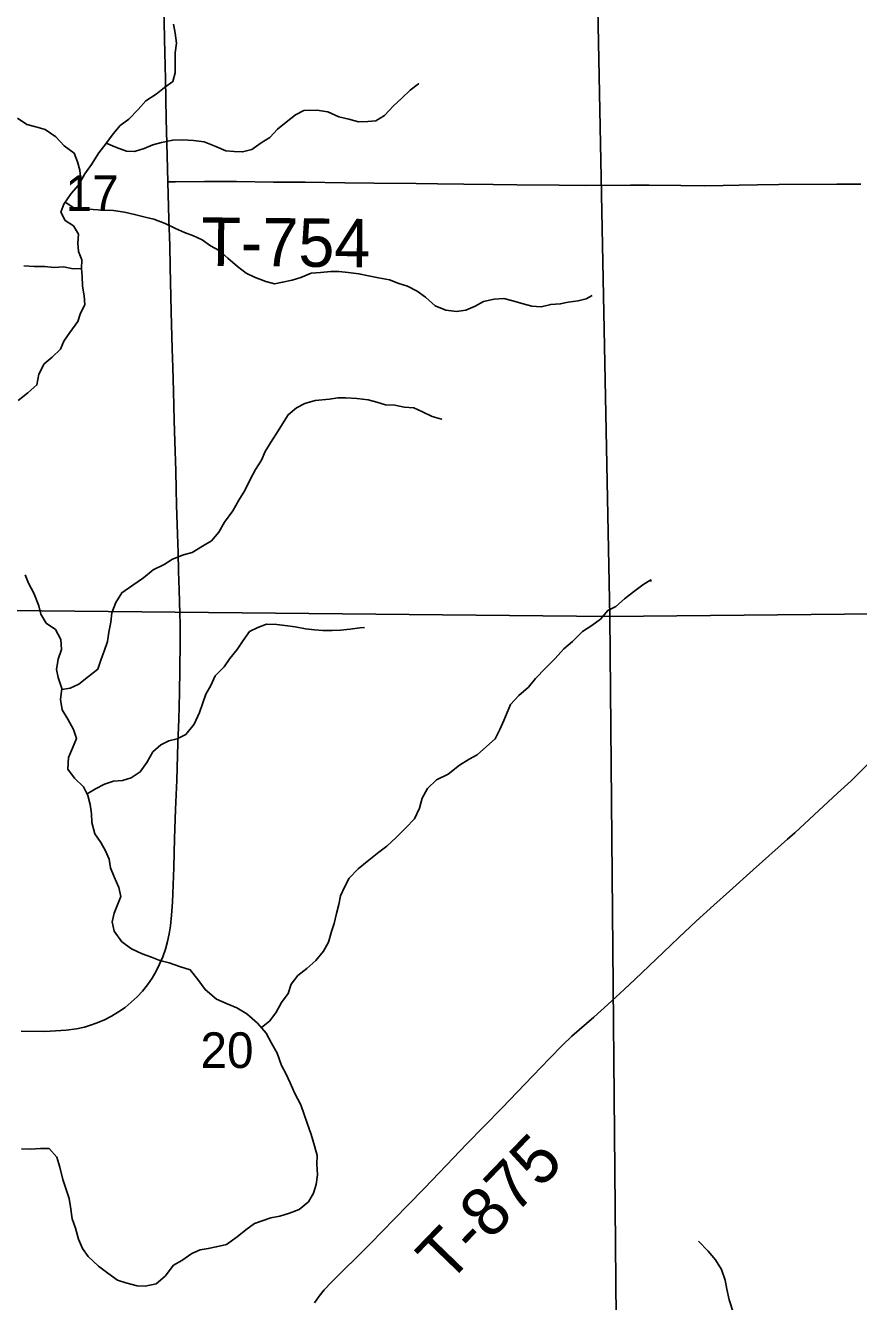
# Model space of a CAD drawing. Extents: x 1874609 to 2204689, y 815661 to 1281160.
# Drawn here: x 2019957 to 2025118, y 1068461 to 1076369 of the extents above; entities that cross this region are included whole.
import ezdxf

# ---------------------------------------------------------------- set-up
doc = ezdxf.new("R2010")
doc.units = 0
for name, color, linetype in [('GM_X_Minor_River', 7, 'Continuous'), ('GM_X_Section', 7, 'Continuous'), ('GM_X_Section_Text', 7, 'Continuous'), ('GM_X_State_Route', 7, 'Continuous'), ('GM_X_Township_Road', 7, 'Continuous'), ('GM_X_Township_Road_Text', 7, 'Continuous')]:
    doc.layers.add(name, color=color, linetype=linetype)

msp = doc.modelspace()

# ---------------------------------------------------------------- linework, layer by layer
at = {"layer": 'GM_X_Minor_River'}
for points in [[(2019971.4, 1074093.5), (2020027.8, 1074141.3), (2020040.2, 1074207.4), (2020072.6, 1074271.4), (2020122.9, 1074313.2), (2020173.2, 1074363.1), (2020193.5, 1074413.1), (2020231.9, 1074467), (2020280.3, 1074534.9), (2020298.6, 1074587), (2020325, 1074639), (2020321.2, 1074693.2), (2020309.5, 1074753.5), (2020307.8, 1074813.7), (2020304.1, 1074863.9), (2020306.4, 1074916.1), (2020284.6, 1074968.4), (2020280.9, 1075020.6), (2020285.2, 1075076.7), (2020255.4, 1075127.1), (2020203.5, 1075161.5), (2020175.7, 1075211.9), (2020194, 1075261.9), (2020240.5, 1075327.8), (2020284.8, 1075379.7), (2020325.3, 1075449.7), (2020365.6, 1075507.6), (2020412.1, 1075579.6), (2020454.5, 1075635.5), (2020500.9, 1075697.4), (2020543.2, 1075749.3), (2020597.5, 1075789.1), (2020656, 1075848.9), (2020702.3, 1075902.8), (2020766.7, 1075944.5), (2020819, 1075984.3), (2020869.3, 1076022.1), (2020883.6, 1076076.2), (2020884.2, 1076200.6), (2020892.6, 1076260.8), (2020884.9, 1076321), (2020873.1, 1076377.3)], [(2020457.2, 1075639.1), (2020520.5, 1075613), (2020582.5, 1075590.5), (2020632.5, 1075588.2), (2020692.7, 1075607.9), (2020747, 1075629.6), (2020799.1, 1075643.3), (2020869.3, 1075658.9), (2020931.5, 1075660.5), (2020997.5, 1075656.1), (2021063.6, 1075647.6), (2021135.6, 1075619.1), (2021197.6, 1075592.6), (2021249.6, 1075588.2), (2021301.7, 1075585.9), (2021359.9, 1075601.5), (2021418.2, 1075641.3), (2021470.5, 1075675.1), (2021518.9, 1075726.9), (2021573.2, 1075770.7), (2021629.5, 1075816.5), (2021681.8, 1075842.3), (2021761.9, 1075843.8), (2021830, 1075833.3), (2021897.9, 1075802.7), (2021960, 1075788.3), (2022020, 1075771.8), (2022078.1, 1075773.5), (2022128.2, 1075779.2), (2022180.5, 1075810.9), (2022236.9, 1075870.8), (2022289.3, 1075918.6), (2022339.6, 1075968.4), (2022391.9, 1076008.2), (2022393.9, 1076010.2)], [(2020300.4, 1075406.6), (2020293.3, 1075472), (2020279.6, 1075524.2), (2020257.8, 1075578.6), (2020195.9, 1075623.1), (2020144.1, 1075679.6), (2020078.3, 1075724.2), (2020020.2, 1075740.6), (2019966.2, 1075755), (2019908.3, 1075795.5)], [(2020202.7, 1075274.2), (2020256, 1075239.4), (2020322.1, 1075233), (2020376.2, 1075228.6), (2020436.2, 1075224.2), (2020502.4, 1075221.8), (2020570.4, 1075213.3), (2020632.5, 1075198.9), (2020698.5, 1075180.4), (2020752.5, 1075168), (2020822.5, 1075141.5), (2020886.5, 1075111), (2020942.4, 1075086.5), (2020998.4, 1075066.1), (2021052.4, 1075041.7), (2021104.3, 1075003.2), (2021156.2, 1074974.8), (2021210.1, 1074928.3), (2021269.9, 1074875.7), (2021323.8, 1074835.2), (2021375.7, 1074808.8), (2021445.7, 1074782.3), (2021499.7, 1074767.9), (2021549.9, 1074777.6), (2021610.1, 1074791.2), (2021662.2, 1074806.9), (2021726.5, 1074834.6), (2021784.6, 1074838.3), (2021848.8, 1074843.9), (2021898.9, 1074845.6), (2021956.9, 1074839.1), (2022023, 1074830.7), (2022083.1, 1074818.3), (2022145.1, 1074805.8), (2022213.2, 1074793.3), (2022271.1, 1074770.9), (2022323.1, 1074754.5), (2022383.1, 1074722), (2022435, 1074685.6), (2022494.8, 1074631), (2022560.8, 1074604.5), (2022626.8, 1074596), (2022685, 1074605.7), (2022743.2, 1074629.4), (2022795.5, 1074659.1), (2022861.7, 1074672.8), (2022921.8, 1074676.4), (2022975.8, 1074662), (2023039.8, 1074643.5), (2023093.9, 1074629.1), (2023151.9, 1074624.7), (2023212.1, 1074640.4), (2023270.2, 1074644), (2023320.4, 1074653.7), (2023380.5, 1074663.4), (2023430.7, 1074675.1), (2023468.9, 1074694.9)], [(2020304.1, 1074863.9), (2020252, 1074862.2), (2020192, 1074872.6), (2020133.8, 1074869), (2020075.8, 1074875.4), (2020009.7, 1074875.8), (2019947.6, 1074880.2)], [(2019911.1, 1074045.7), (2019971.4, 1074093.5)], [(2020181.2, 1072253.1), (2020234.2, 1072261.8), (2020288.4, 1072287.5), (2020346.8, 1072335.3), (2020405.1, 1072379.1), (2020425.5, 1072441.1), (2020443.8, 1072491.2), (2020464.1, 1072551.3), (2020472.4, 1072609.4), (2020484.8, 1072671.5), (2020491.1, 1072729.7), (2020517.5, 1072793.7), (2020553.9, 1072853.7), (2020622.3, 1072901.4), (2020688.6, 1072947.1), (2020749, 1072994.9), (2020815.3, 1073028.6), (2020867.6, 1073062.3), (2020935.8, 1073088), (2020990, 1073103.7), (2021054.3, 1073141.4), (2021108.6, 1073175.1), (2021155, 1073229), (2021189.3, 1073291), (2021241.8, 1073360.9), (2021278.2, 1073426.9), (2021316.6, 1073486.8), (2021347, 1073550.8), (2021381.4, 1073616.8), (2021419.8, 1073674.8), (2021442.1, 1073728.8), (2021474.5, 1073782.8), (2021512.8, 1073840.7), (2021549.2, 1073900.7), (2021585.6, 1073956.6), (2021635.9, 1074000.5), (2021688.1, 1074026.2), (2021752.4, 1074045.8), (2021840.5, 1074053.3), (2021892.7, 1074061), (2021942.8, 1074060.7), (2022010.9, 1074058.2), (2022081, 1074049.8), (2022135, 1074035.3), (2022187, 1074019), (2022245.1, 1074016.6), (2022303.1, 1074004.2), (2022363.2, 1073999.8), (2022417.2, 1073975.3), (2022477.1, 1073946.9), (2022535.1, 1073930.4), (2022533.1, 1073926.4)], [(2021267.9, 1068862.2), (2021322.3, 1068906), (2021376.6, 1068943.7), (2021476.9, 1068979.2), (2021533.1, 1068988.9), (2021593.3, 1069008.6), (2021653.5, 1069030.2), (2021709.9, 1069078), (2021742.2, 1069132), (2021758.5, 1069186.1), (2021766.9, 1069246.2), (2021763.2, 1069312.4), (2021763.5, 1069366.6), (2021747.8, 1069424.9), (2021728.1, 1069495.3), (2021702.4, 1069565.6), (2021682.7, 1069619.9), (2021663, 1069680.3), (2021625.3, 1069750.7), (2021597.6, 1069817.1), (2021569.8, 1069873.5), (2021544.1, 1069923.8), (2021516.4, 1070000.2), (2021480.7, 1070062.7), (2021449, 1070125.1), (2021395.2, 1070185.6), (2021329.4, 1070244.2), (2021267.5, 1070280.8), (2021207.5, 1070305.2), (2021139.5, 1070335.8), (2021069.7, 1070394.4), (2021024, 1070456.9), (2020978.2, 1070517.4), (2020912.2, 1070537.9), (2020846.2, 1070560.4), (2020790.2, 1070574.8), (2020738.2, 1070595.2), (2020680.2, 1070615.6), (2020614.3, 1070646.1), (2020554.4, 1070690.7), (2020506.7, 1070757.2), (2020494.9, 1070813.4), (2020507.3, 1070867.5), (2020527.6, 1070919.6), (2020547.9, 1070971.6), (2020536.1, 1071025.9), (2020506.5, 1071092.3), (2020482.7, 1071148.6), (2020475, 1071202.8), (2020453.2, 1071255.1), (2020423.4, 1071305.5), (2020385.7, 1071359.9), (2020368, 1071430.2), (2020366.3, 1071482.4), (2020358.6, 1071540.7), (2020342.8, 1071596.9), (2020317.1, 1071651.3), (2020261.3, 1071703.8), (2020219.5, 1071760.3), (2020223.9, 1071832.5), (2020248.2, 1071890.5), (2020272.6, 1071950.6), (2020254.9, 1072006.8), (2020219.1, 1072069.3), (2020183.4, 1072127.7), (2020173.7, 1072192), (2020182.1, 1072260.1), (2020158.4, 1072328.5), (2020148.7, 1072378.7), (2020159, 1072442.9), (2020179.4, 1072502.9), (2020175.7, 1072563.2), (2020142, 1072625.6), (2020084.1, 1072666.1), (2020052.3, 1072720.5), (2020038.6, 1072772.7), (2020008.9, 1072851.2), (2019975.2, 1072913.6), (2019955.4, 1072963.9)], [(2021419.3, 1070158.5), (2021469.4, 1070199.2), (2021507.7, 1070251.1), (2021544.1, 1070315.1), (2021584.5, 1070369), (2021602.9, 1070427.1), (2021645.2, 1070480.9), (2021699.5, 1070524.8), (2021755.9, 1070574.5), (2021804.3, 1070632.4), (2021834.7, 1070688.4), (2021853, 1070754.5), (2021869.3, 1070804.6), (2021883.7, 1070866.7), (2021898, 1070920.8), (2021908.3, 1070974.9), (2021934.7, 1071032.9), (2021963, 1071084.9), (2022017.4, 1071142.7), (2022083.8, 1071196.4), (2022146.2, 1071246.2), (2022196.5, 1071284), (2022254.8, 1071335.8), (2022311.3, 1071395.6), (2022367.7, 1071453.4), (2022398.1, 1071519.5), (2022414.4, 1071579.5), (2022448.8, 1071639.5), (2022503.2, 1071693.3), (2022575.5, 1071729), (2022645.9, 1071784.7), (2022706.2, 1071822.4), (2022756.5, 1071848.2), (2022812.8, 1071900), (2022867.2, 1071947.8), (2022895.5, 1072005.8), (2022921.9, 1072061.8), (2022962.5, 1072161.9), (2023012.9, 1072217.8), (2023073.2, 1072267.5), (2023117.6, 1072321.4), (2023178.1, 1072387.2), (2023238.5, 1072447), (2023292.9, 1072506.9), (2023347.2, 1072550.7), (2023407.7, 1072612.5), (2023466, 1072650.2), (2023520.3, 1072690), (2023564.6, 1072743.9), (2023614.9, 1072767.6), (2023669.2, 1072815.4), (2023723.5, 1072859.2), (2023781.9, 1072903), (2023832.1, 1072932.8), (2023832.1, 1072922.8)], [(2020338.4, 1071606.4), (2020391.1, 1071638.8), (2020447.4, 1071666.5), (2020501.6, 1071686.2), (2020557.7, 1071689.9), (2020611.9, 1071705.6), (2020668.2, 1071743.3), (2020708.6, 1071801.3), (2020745, 1071867.2), (2020795.3, 1071911.1), (2020845.5, 1071936.8), (2020897.7, 1071948.5), (2020949.9, 1071974.3), (2021002.4, 1072040.1), (2021034.8, 1072112.2), (2021053.1, 1072164.2), (2021073.5, 1072224.3), (2021105.8, 1072278.2), (2021132.2, 1072338.3), (2021188.6, 1072394.1), (2021222.9, 1072446), (2021269.3, 1072501.9), (2021305.7, 1072557.9), (2021346, 1072613.8), (2021396.2, 1072637.5), (2021450.5, 1072659.3), (2021514.5, 1072656.8), (2021564.6, 1072650.5), (2021628.7, 1072642.1), (2021692.7, 1072629.6), (2021746.8, 1072623.2), (2021798.9, 1072618.9), (2021857, 1072620.5), (2021909.1, 1072622.2), (2021969.2, 1072627.8), (2022029.3, 1072635.4), (2022057.4, 1072639.3)], [(2019932.5, 1069406.5), (2019988.6, 1069404.2), (2020050.7, 1069409.8), (2020102.8, 1069409.4), (2020150.6, 1069354.9), (2020170.3, 1069294.6), (2020187.9, 1069216.3), (2020207.7, 1069162), (2020227.4, 1069099.6), (2020235.1, 1069047.4), (2020246.7, 1068973.1), (2020266.5, 1068914.8), (2020286.1, 1068846.4), (2020309.9, 1068790.1), (2020345.7, 1068739.7), (2020409.5, 1068679.1), (2020467.3, 1068636.6), (2020527.2, 1068594.1), (2020579.2, 1068575.7), (2020649.2, 1068557.2), (2020699.3, 1068556.8), (2020767.5, 1068570.4), (2020821.9, 1068618.3), (2020874.3, 1068686.1), (2020926.6, 1068715.9), (2020986.9, 1068757.6), (2021039.1, 1068781.4), (2021089.2, 1068789.1), (2021139.4, 1068798.8), (2021201.6, 1068814.4), (2021267.9, 1068862.2)], [(2024345, 1068388.1), (2024316.2, 1068472.2), (2024303.7, 1068538.3), (2024293.2, 1068592.4), (2024270.6, 1068658.5), (2024232, 1068718.4), (2024187.4, 1068772.3), (2024126.7, 1068834)]]:
    msp.add_lwpolyline(points, dxfattribs=at)
at = {"layer": 'GM_X_Section'}
for points in [[(2023471.9, 1078045.6), (2023577.1, 1072706.8), (2018190, 1072759.5), (2018110.7, 1078074.4)], [(2023471.9, 1078045.6), (2028738.9, 1078076.7), (2028774, 1072757.7), (2023577.1, 1072706.8)], [(2018190, 1072759.5), (2023577.1, 1072706.8), (2023626.2, 1067442), (2018247.2, 1067446.7)], [(2028774, 1072757.7), (2028833.1, 1067470.8), (2023626.2, 1067442), (2023577.1, 1072706.8)]]:
    msp.add_lwpolyline(points, close=True, dxfattribs=at)
at = {"layer": 'GM_X_State_Route'}
msp.add_lwpolyline([(2019929.3, 1070135.5), (2020077.2, 1070134.8), (2020143, 1070137.5), (2020208.8, 1070142.7), (2020274, 1070151.9), (2020322.6, 1070161.8), (2020354.5, 1070170.7), (2020401.3, 1070187.2), (2020446.8, 1070206.8), (2020490.8, 1070229.6), (2020533.1, 1070255.4), (2020573.6, 1070284), (2020612.1, 1070315.2), (2020648.4, 1070349), (2020682.1, 1070385.3), (2020713.1, 1070424), (2020741.2, 1070464.8), (2020766.3, 1070507.5), (2020788.2, 1070551.9), (2020807.2, 1070597.7), (2020823.5, 1070644.5), (2020837, 1070692.1), (2020847.8, 1070740.4), (2020855.7, 1070789.3), (2020862.4, 1070854.9), (2020867.2, 1070936.9), (2020875.1, 1071150), (2020881, 1071330.3), (2020887.1, 1071510.7), (2020893.7, 1071691.1), (2020901.4, 1071920.7), (2020906.8, 1072068.3), (2020911.3, 1072232.4), (2020913.5, 1072380.1), (2020914.7, 1072544.1), (2020914.8, 1072659), (2020914, 1072724.7), (2020909.7, 1072872.3), (2020905.5, 1072987), (2020902.2, 1073101.8), (2020898.9, 1073216.7), (2020893.3, 1073396.9), (2020890.8, 1073495.3), (2020888, 1073610.1), (2020882, 1073790.6), (2020878.2, 1073921.8), (2020873.3, 1074102.1), (2020869.3, 1074249.7), (2020865.3, 1074364.5), (2020858.7, 1074594), (2020853.5, 1074872.8), (2020850.5, 1075004.1), (2020845.6, 1075168.1), (2020839.3, 1075397.8), (2020839.2, 1075400.5), (2020835, 1075561.8), (2020829.6, 1075791.5), (2020824, 1076037.6), (2020818.8, 1076283.7), (2020811.1, 1076611.9)], dxfattribs=at)
at = {"layer": 'GM_X_Township_Road'}
for points in [[(2020839.2, 1075400.5), (2020886.6, 1075400.8), (2021067, 1075402.1), (2021263.8, 1075402.7), (2021493.3, 1075399), (2021690, 1075397.9), (2021935.9, 1075393.6), (2022116.2, 1075392.6), (2022378.6, 1075389.1), (2022509.7, 1075388.5), (2022673.6, 1075385.9), (2022854, 1075383.6), (2023001.5, 1075382.8), (2023263.5, 1075379), (2023427.5, 1075378), (2023706.1, 1075380.6), (2023820.9, 1075380.1), (2024017.6, 1075377), (2024165.2, 1075376.3), (2024280, 1075377), (2024378.3, 1075379.4), (2024493, 1075382.7), (2024624.1, 1075383.6), (2024984.9, 1075386.8), (2025132.5, 1075386.9)], [(2024678.2, 1071325.6), (2024723.5, 1071366.2), (2024844.4, 1071477), (2024988.7, 1071610.8), (2025072.9, 1071688.9), (2025143.8, 1071757.2), (2025247.8, 1071862), (2025316.2, 1071932.7), (2025383.3, 1072004.6), (2025462.1, 1072088.2), (2025585.8, 1072219.6), (2025697.1, 1072340.1), (2025810.2, 1072458.9), (2025866.7, 1072518.4), (2026023.8, 1072685.8), (2026069.3, 1072733.1), (2026081.1, 1072744.3), (2026094.1, 1072754.1), (2026110.1, 1072763.4), (2026136.1, 1072774.4)], [(2023667.9, 1070396.3), (2023732.1, 1070456.7), (2023910.2, 1070626.4), (2024005.7, 1070716.5), (2024113.7, 1070817.2), (2024222.2, 1070917.4), (2024319.8, 1071005.1), (2024466.7, 1071136.3), (2024678.2, 1071325.6)], [(2021748.5, 1068453.7), (2021776.4, 1068494.3), (2021807.4, 1068532.4), (2021852.1, 1068580.5), (2021933.7, 1068661.4), (2022004.3, 1068730), (2022097.2, 1068822.4), (2022165.7, 1068893), (2022326.2, 1069057.4), (2022429.2, 1069163.2), (2022519.8, 1069258), (2022565.2, 1069305.3), (2022690.5, 1069435.3), (2022907.8, 1069658.9), (2023101, 1069860.1), (2023203.3, 1069966.6), (2023283.5, 1070048.8), (2023343.2, 1070104.9), (2023479.3, 1070223.5), (2023588.9, 1070322.1), (2023667.9, 1070396.3)]]:
    msp.add_lwpolyline(points, dxfattribs=at)

# ---------------------------------------------------------------- texts
at = {"layer": 'GM_X_Section_Text'}
for s, p in [('17', (2020205.1, 1075219.5)), ('20', (2021041.1, 1069908.2))]:
    msp.add_text(s, height=221, rotation=0.00001, dxfattribs=at).set_placement(p)
at = {"layer": 'GM_X_Township_Road_Text'}
for s, rotation, p in [('T-754', 359.4392, (2021044.8, 1074880.6)), ('T-875', 45.98462, (2022572.9, 1068562.8))]:
    msp.add_text(s, height=300, rotation=rotation, dxfattribs=at).set_placement(p)

doc.saveas('drawing.dxf')
